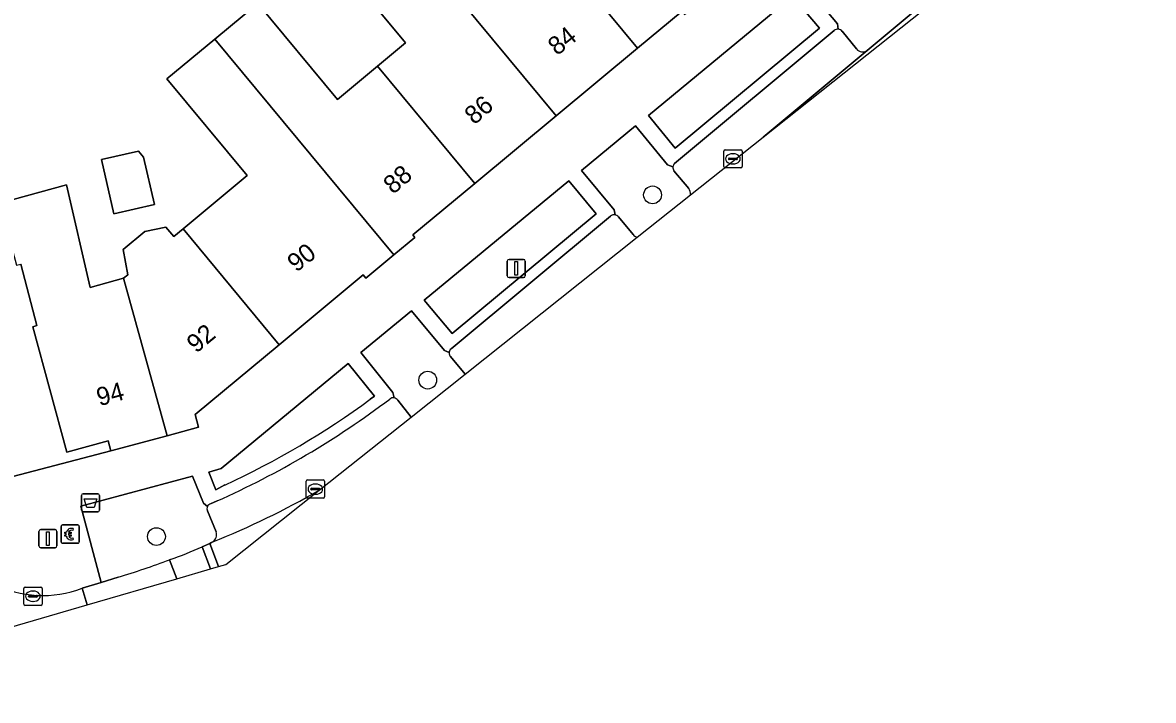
# Model space of a CAD drawing. Extents: x 159262 to 160143, y 383399 to 384319.
# Drawn here: x 159868.8 to 159930.9, y 383645.2 to 383682.3 of the extents above; entities that cross this region are included whole.
import ezdxf

# ---------------------------------------------------------------- set-up
doc = ezdxf.new("R2010")
doc.units = 0
for name, color, linetype in [('IMGEO_Afvalbak', 7, 'Continuous'), ('IMGEO_Betaalautomaat', 7, 'Continuous'), ('IMGEO_Boom', 7, 'Continuous'), ('IMGEO_Erf', 7, 'Continuous'), ('IMGEO_Groenvoorziening', 7, 'Continuous'), ('IMGEO_Kolk', 7, 'Continuous'), ('IMGEO_Lichtmast', 7, 'Continuous'), ('IMGEO_Pand', 7, 'Continuous'), ('IMGEO_Pand_nummerreeks', 7, 'Continuous'), ('IMGEO_Parkeervlak_open', 7, 'Continuous'), ('IMGEO_Rijbaan_lokaal_gesloten', 7, 'Continuous'), ('IMGEO_Rijbaan_lokaal_open', 7, 'Continuous'), ('IMGEO_Voetpad_open', 7, 'Continuous')]:
    doc.layers.add(name, color=color, linetype=linetype)

msp = doc.modelspace()

# ---------------------------------------------------------------- linework, layer by layer
at = {"layer": 'IMGEO_Afvalbak'}
for p, q in [((159872.163, 383656.494), (159872.953, 383656.494)), ((159872.953, 383656.494), (159872.163, 383656.494)), ((159872.063, 383655.594), (159872.063, 383656.394)), ((159872.063, 383656.394), (159872.063, 383655.594)), ((159873.053, 383656.394), (159873.053, 383655.594)), ((159873.053, 383655.594), (159873.053, 383656.394)), ((159872.953, 383655.494), (159872.163, 383655.494)), ((159872.163, 383655.494), (159872.953, 383655.494))]:
    msp.add_line(p, q, dxfattribs=at)
msp.add_lwpolyline([(159872.206, 383656.208), (159872.91, 383656.208), (159872.761, 383655.738), (159872.355, 383655.738), (159872.206, 383656.208)], dxfattribs=at)
for centre, start, end in [((159872.163, 383656.394), 90, 180), ((159872.163, 383656.394), 90, 180), ((159872.953, 383656.394), 0, 90), ((159872.953, 383656.394), 360, 90), ((159872.163, 383655.594), 180, 270), ((159872.163, 383655.594), 180, 270), ((159872.953, 383655.594), 270, 0), ((159872.953, 383655.594), 270, 0)]:
    msp.add_arc(centre, 0.1, start, end, dxfattribs=at)
at = {"layer": 'IMGEO_Betaalautomaat'}
for p, q in [((159870.945, 383653.854), (159870.945, 383654.695)), ((159870.945, 383654.695), (159870.945, 383653.854)), ((159871.02, 383654.778), (159871.861, 383654.778)), ((159871.861, 383654.778), (159871.02, 383654.778)), ((159871.944, 383654.704), (159871.944, 383653.863)), ((159871.944, 383653.863), (159871.944, 383654.704)), ((159871.228, 383654.242), (159871.228, 383654.31)), ((159871.349, 383654.31), (159871.349, 383654.242)), ((159871.607, 383654.583), (159871.59, 383654.483)), ((159871.594, 383654.077), (159871.616, 383653.99)), ((159871.87, 383653.779), (159871.029, 383653.779)), ((159871.029, 383653.779), (159871.87, 383653.779))]:
    msp.add_line(p, q, dxfattribs=at)
for points in [[(159871.228, 383654.31), (159871.159, 383654.31), (159871.159, 383654.379), (159871.238, 383654.379)], [(159871.233, 383654.173), (159871.159, 383654.173), (159871.159, 383654.242), (159871.228, 383654.242)], [(159871.36, 383654.379), (159871.507, 383654.379), (159871.507, 383654.31), (159871.349, 383654.31)], [(159871.349, 383654.242), (159871.507, 383654.242), (159871.507, 383654.173), (159871.363, 383654.173)]]:
    msp.add_lwpolyline(points, dxfattribs=at)
for centre, radius, start, end in [((159871.023, 383654.701), 0.0779, 92.4484, 184.28452), ((159871.023, 383654.701), 0.0779, 92.4484, 184.28452), ((159871.867, 383654.701), 0.0779, 2.4484, 94.28452), ((159871.867, 383654.701), 0.0779, 2.4484, 94.28452), ((159871.494, 383654.228), 0.267, 191.80956, 297.03891), ((159871.521, 383654.303), 0.293, 73.01398, 165.01395), ((159871.527, 383654.316), 0.179, 69.32359, 159.56827), ((159871.527, 383654.243), 0.179, 202.76249, 291.86925), ((159871.023, 383653.857), 0.0779, 182.4484, 274.28452), ((159871.023, 383653.857), 0.0779, 182.4484, 274.28452), ((159871.867, 383653.857), 0.0779, 272.4484, 4.28452), ((159871.867, 383653.857), 0.0779, 272.4484, 4.28452)]:
    msp.add_arc(centre, radius, start, end, dxfattribs=at)
at = {"layer": 'IMGEO_Boom'}
for centre in [(159903.386, 383672.878), (159891.055, 383662.723), (159876.175, 383654.142)]:
    msp.add_circle(centre, 0.489, dxfattribs=at)
at = {"layer": 'IMGEO_Erf'}
for points in [[(159867.571, 383672.426), (159871.235, 383673.423), (159872.536, 383667.8), (159874.375, 383668.307), (159874.602, 383668.495), (159874.359, 383669.889), (159875.542, 383670.872), (159876.691, 383671.114), (159877.125, 383670.591), (159877.638, 383671.017), (159881.155, 383673.938), (159876.751, 383679.244), (159879.374, 383681.421), (159881.731, 383683.378), (159886.098, 383678.117), (159888.299, 383679.943), (159889.842, 383681.224), (159885.506, 383686.448)], [(159868.302, 383657.44), (159873.681, 383658.842), (159873.53, 383659.4), (159871.26, 383658.779), (159869.401, 383665.643), (159869.614, 383665.714), (159868.731, 383669.086)]]:
    msp.add_lwpolyline(points, dxfattribs=at)
msp.add_lwpolyline([(159876.062, 383672.345), (159873.844, 383671.832), (159873.155, 383674.814), (159875.184, 383675.283), (159875.459, 383674.953)], close=True, dxfattribs=at)
at = {"layer": 'IMGEO_Groenvoorziening'}
for points in [[(159916.791, 383684.665), (159916.499, 383684.779), (159914.773, 383686.855), (159911.777, 383684.363), (159913.533, 383682.255), (159913.574, 383681.959)], [(159915.155, 383680.793), (159917.675, 383682.896)], [(159913.785, 383681.847), (159914.571, 383680.88)], [(159904.502, 383674.413), (159904.213, 383674.52), (159902.445, 383676.659), (159899.495, 383674.224), (159901.274, 383672.065), (159901.327, 383671.785)], [(159905.368, 383673.235), (159904.552, 383674.197)], [(159902.548, 383670.556), (159905.467, 383672.876)], [(159901.513, 383671.68), (159902.318, 383670.714)], [(159892.227, 383664.229), (159891.979, 383664.346), (159890.171, 383666.526), (159887.394, 383664.232), (159889.14, 383662.041), (159889.211, 383661.749)], [(159890.143, 383660.694), (159893.114, 383663.056), (159892.298, 383664.014)], [(159887.902, 383661.674), (159888.127, 383661.849), (159886.692, 383663.642), (159879.718, 383657.872), (159879.044, 383657.68), (159879.432, 383656.7)], [(159889.409, 383661.616), (159890.143, 383660.694)], [(159878.974, 383655.792), (159878.748, 383655.97), (159878.15, 383657.45), (159872.029, 383655.804), (159873.136, 383651.632), (159874.074, 383651.922)], [(159879.432, 383656.7), (159879.932, 383656.971)], [(159879.453, 383654.405), (159878.967, 383655.549)], [(159878.68, 383653.587), (159879.097, 383653.768), (159879.194, 383653.809), (159879.261, 383653.847)], [(159876.897, 383652.872), (159876.935, 383652.886)]]:
    msp.add_lwpolyline(points, dxfattribs=at)
for points in [[(159904.626, 383675.44), (159912.542, 383682.013), (159911.06, 383683.784), (159903.158, 383677.235)], [(159892.386, 383665.272), (159900.289, 383671.845), (159898.79, 383673.651), (159890.866, 383667.11)]]:
    msp.add_lwpolyline(points, close=True, dxfattribs=at)
for centre, radius, start, end in [((159913.537, 383681.634), 0.327, 40.62203, 83.45873), ((159914.912, 383681.168), 0.447, 220.17902, 302.87461), ((159904.843, 383674.378), 0.342, 174.14648, 211.92023), ((159905.011, 383672.944), 0.46, 351.49401, 39.2017), ((159901.286, 383671.495), 0.293, 39.17924, 81.92991), ((159902.671, 383670.981), 0.443, 217.10966, 253.80637), ((159892.519, 383664.206), 0.293, 175.53275, 221.01706), ((159860.386, 383699.199), 46.533, 294.83758, 306.25109), ((159889.163, 383661.463), 0.29, 31.83053, 80.3896), ((159879.247, 383655.663), 0.302, 154.64997, 202.04995), ((159878.983, 383654.255), 0.494, 304.31517, 17.70958), ((159869.845, 383673.058), 21.382, 289.36591, 294.40664), ((159862.002, 383692.466), 42.303, 286.58166, 290.61672)]:
    msp.add_arc(centre, radius, start, end, dxfattribs=at)
at = {"layer": 'IMGEO_Kolk'}
for p, q in [((159907.294, 383674.428), (159907.294, 383675.28)), ((159907.369, 383675.354), (159908.221, 383675.354)), ((159907.782, 383675.134), (159907.807, 383675.134)), ((159908.295, 383675.28), (159908.295, 383674.428)), ((159907.553, 383674.848), (159907.553, 383674.86)), ((159907.991, 383674.811), (159907.593, 383674.811)), ((159907.596, 383674.897), (159907.994, 383674.897)), ((159907.805, 383674.574), (159907.78, 383674.574)), ((159908.037, 383674.86), (159908.037, 383674.848)), ((159908.221, 383674.354), (159907.369, 383674.354)), ((159884.389, 383656.32), (159884.389, 383657.172)), ((159884.464, 383657.246), (159885.316, 383657.246)), ((159885.39, 383657.172), (159885.39, 383656.32)), ((159884.648, 383656.74), (159884.648, 383656.752)), ((159885.086, 383656.703), (159884.688, 383656.703)), ((159884.691, 383656.789), (159885.089, 383656.789)), ((159884.877, 383657.026), (159884.902, 383657.026)), ((159885.132, 383656.752), (159885.132, 383656.74)), ((159885.316, 383656.246), (159884.464, 383656.246)), ((159884.9, 383656.466), (159884.875, 383656.466)), ((159868.902, 383650.445), (159868.902, 383651.297)), ((159868.977, 383651.371), (159869.829, 383651.371)), ((159869.204, 383650.914), (159869.602, 383650.914)), ((159869.39, 383651.151), (159869.415, 383651.151)), ((159869.903, 383651.297), (159869.903, 383650.445)), ((159869.829, 383650.371), (159868.977, 383650.371)), ((159869.161, 383650.865), (159869.161, 383650.877)), ((159869.599, 383650.828), (159869.201, 383650.828)), ((159869.413, 383650.591), (159869.388, 383650.591)), ((159869.645, 383650.877), (159869.645, 383650.865))]:
    msp.add_line(p, q, dxfattribs=at)
for points in [[(159907.294, 383674.428), (159907.294, 383675.28)], [(159907.369, 383675.354), (159908.221, 383675.354)], [(159908.295, 383675.28), (159908.295, 383674.428)], [(159908.221, 383674.354), (159907.369, 383674.354)], [(159884.389, 383656.32), (159884.389, 383657.172)], [(159884.464, 383657.246), (159885.316, 383657.246)], [(159885.39, 383657.172), (159885.39, 383656.32)], [(159885.316, 383656.246), (159884.464, 383656.246)], [(159868.902, 383650.445), (159868.902, 383651.297)], [(159868.977, 383651.371), (159869.829, 383651.371)], [(159869.903, 383651.297), (159869.903, 383650.445)], [(159869.829, 383650.371), (159868.977, 383650.371)]]:
    msp.add_lwpolyline(points, dxfattribs=at)
for centre, radius, start, end in [((159907.371, 383675.278), 0.0765, 91.55205, 178.44795), ((159907.371, 383675.278), 0.0765, 91.55205, 178.44795), ((159908.219, 383675.278), 0.0765, 1.55205, 88.44795), ((159908.219, 383675.278), 0.0765, 1.55205, 88.44795), ((159907.593, 383674.857), 0.0403, 85.87752, 175.75265), ((159907.59, 383674.847), 0.0366, 178.93798, 274.71019), ((159907.994, 383674.854), 0.043, 264.86636, 352.45326), ((159907.998, 383674.859), 0.0386, 1.73085, 96.63898), ((159907.371, 383674.43), 0.0765, 181.55205, 268.44795), ((159907.371, 383674.43), 0.0765, 181.55205, 268.44795), ((159908.219, 383674.43), 0.0765, 271.55205, 358.44795), ((159908.219, 383674.43), 0.0765, 271.55205, 358.44795), ((159884.466, 383657.17), 0.0765, 91.55205, 178.44795), ((159884.466, 383657.17), 0.0765, 91.55205, 178.44795), ((159885.314, 383657.17), 0.0765, 1.55205, 88.44795), ((159885.314, 383657.17), 0.0765, 1.55205, 88.44795), ((159884.688, 383656.749), 0.0403, 85.87752, 175.75265), ((159884.685, 383656.739), 0.0366, 178.93798, 274.71019), ((159885.089, 383656.746), 0.043, 264.86636, 352.45326), ((159885.093, 383656.751), 0.0386, 1.73085, 96.63898), ((159884.466, 383656.322), 0.0765, 181.55205, 268.44795), ((159884.466, 383656.322), 0.0765, 181.55205, 268.44795), ((159885.314, 383656.322), 0.0765, 271.55205, 358.44795), ((159885.314, 383656.322), 0.0765, 271.55205, 358.44795), ((159868.979, 383651.295), 0.0765, 91.55205, 178.44795), ((159868.979, 383651.295), 0.0765, 91.55205, 178.44795), ((159869.201, 383650.874), 0.0403, 85.87752, 175.75265), ((159869.606, 383650.876), 0.0386, 1.73085, 96.63898), ((159869.827, 383651.295), 0.0765, 1.55205, 88.44795), ((159869.827, 383651.295), 0.0765, 1.55205, 88.44795), ((159868.979, 383650.447), 0.0765, 181.55205, 268.44795), ((159868.979, 383650.447), 0.0765, 181.55205, 268.44795), ((159869.198, 383650.864), 0.0366, 178.93798, 274.71019), ((159869.602, 383650.871), 0.043, 264.86636, 352.45326), ((159869.827, 383650.447), 0.0765, 271.55205, 358.44795), ((159869.827, 383650.447), 0.0765, 271.55205, 358.44795)]:
    msp.add_arc(centre, radius, start, end, dxfattribs=at)
for centre, major_axis, ratio, start_param, end_param in [((159907.781, 383674.854), (-0.387, 0.002), 0.722429, 4.712389, 7.853982), ((159907.806, 383674.854), (-0.39, 0.002), 0.717154, 1.570796, 4.712389), ((159884.876, 383656.746), (-0.387, 0.002), 0.722429, 4.712389, 7.853982), ((159884.901, 383656.746), (-0.39, 0.002), 0.717154, 1.570796, 4.712389), ((159869.389, 383650.871), (-0.387, 0.002), 0.722429, 4.712389, 7.853982), ((159869.414, 383650.871), (-0.39, 0.002), 0.717154, 1.570796, 4.712389)]:
    msp.add_ellipse(centre, major_axis=major_axis, ratio=ratio, start_param=start_param, end_param=end_param, dxfattribs=at)
at = {"layer": 'IMGEO_Lichtmast'}
for p, q in [((159895.416, 383668.444), (159895.416, 383669.244)), ((159895.416, 383669.244), (159895.416, 383668.444)), ((159895.516, 383669.344), (159896.306, 383669.344)), ((159896.306, 383669.344), (159895.516, 383669.344)), ((159896.406, 383669.244), (159896.406, 383668.444)), ((159896.406, 383668.444), (159896.406, 383669.244)), ((159896.306, 383668.344), (159895.516, 383668.344)), ((159895.516, 383668.344), (159896.306, 383668.344)), ((159869.729, 383653.627), (159869.729, 383654.427)), ((159869.729, 383654.427), (159869.729, 383653.627)), ((159869.829, 383654.527), (159870.619, 383654.527)), ((159870.619, 383654.527), (159869.829, 383654.527)), ((159870.719, 383654.427), (159870.719, 383653.627)), ((159870.719, 383653.627), (159870.719, 383654.427)), ((159870.619, 383653.527), (159869.829, 383653.527)), ((159869.829, 383653.527), (159870.619, 383653.527))]:
    msp.add_line(p, q, dxfattribs=at)
for points in [[(159895.836, 383669.219), (159895.986, 383669.219), (159895.986, 383668.469), (159895.836, 383668.469), (159895.836, 383669.219)], [(159870.149, 383654.402), (159870.299, 383654.402), (159870.299, 383653.652), (159870.149, 383653.652), (159870.149, 383654.402)]]:
    msp.add_lwpolyline(points, dxfattribs=at)
for centre, start, end in [((159895.516, 383669.244), 90, 180), ((159895.516, 383669.244), 90, 180), ((159896.306, 383669.244), 0, 90), ((159896.306, 383669.244), 360, 90), ((159895.516, 383668.444), 180, 270), ((159895.516, 383668.444), 180, 270), ((159896.306, 383668.444), 270, 0), ((159896.306, 383668.444), 270, 0), ((159869.829, 383654.427), 90, 180), ((159869.829, 383654.427), 90, 180), ((159870.619, 383654.427), 0, 90), ((159870.619, 383654.427), 360, 90), ((159869.829, 383653.627), 180, 270), ((159869.829, 383653.627), 180, 270), ((159870.619, 383653.627), 270, 0), ((159870.619, 383653.627), 270, 0)]:
    msp.add_arc(centre, 0.1, start, end, dxfattribs=at)
at = {"layer": 'IMGEO_Pand'}
for points in [[(159907.17, 383684.459), (159897.376, 383696.261), (159894.156, 383693.589), (159898.445, 383688.422), (159897.199, 383687.388), (159902.566, 383680.923), (159905.001, 383682.944), (159905.142, 383682.775)], [(159897.199, 383687.388), (159894.821, 383685.415), (159890.514, 383690.605), (159888.427, 383688.873), (159898.101, 383677.217), (159902.566, 383680.923)], [(159893.635, 383673.512), (159898.101, 383677.217), (159888.427, 383688.873), (159885.506, 383686.448), (159889.842, 383681.224), (159888.299, 383679.943)], [(159879.374, 383681.421), (159889.195, 383669.59), (159890.35, 383670.549), (159890.234, 383670.689), (159893.635, 383673.512), (159888.299, 383679.943), (159886.098, 383678.117), (159881.731, 383683.378)], [(159882.91, 383664.665), (159887.519, 383668.491), (159887.662, 383668.319), (159889.195, 383669.59), (159879.374, 383681.421), (159876.751, 383679.244), (159881.155, 383673.938), (159877.638, 383671.017)], [(159873.155, 383674.814), (159873.844, 383671.832), (159876.062, 383672.345), (159875.459, 383674.953), (159875.184, 383675.283)], [(159874.375, 383668.307), (159872.536, 383667.8), (159871.235, 383673.423), (159867.571, 383672.426), (159868.497, 383669.023), (159868.731, 383669.086), (159869.614, 383665.714), (159869.401, 383665.643), (159871.26, 383658.779), (159873.53, 383659.4), (159873.681, 383658.842), (159876.756, 383659.675)], [(159877.638, 383671.017), (159877.125, 383670.591), (159876.691, 383671.114), (159875.542, 383670.872), (159874.359, 383669.889), (159874.602, 383668.495), (159874.375, 383668.307), (159876.756, 383659.675), (159878.489, 383660.144), (159878.301, 383660.84), (159882.91, 383664.665)]]:
    msp.add_lwpolyline(points, close=True, dxfattribs=at)
at = {"layer": 'IMGEO_Parkeervlak_open'}
for points in [[(159913.35, 383681.901), (159904.589, 383674.603)], [(159914.571, 383680.88), (159913.785, 383681.847)], [(159909.457, 383676.049), (159915.155, 383680.793)], [(159905.467, 383672.876), (159909.457, 383676.049)], [(159904.552, 383674.197), (159905.368, 383673.235)], [(159901.088, 383671.717), (159892.336, 383664.438)], [(159902.318, 383670.714), (159901.513, 383671.68)], [(159893.114, 383663.056), (159902.548, 383670.556)], [(159892.298, 383664.014), (159893.114, 383663.056)], [(159885.1, 383656.685), (159890.143, 383660.694), (159889.409, 383661.616)], [(159879.503, 383656.097), (159879.138, 383655.947)], [(159878.967, 383655.549), (159879.453, 383654.405)]]:
    msp.add_lwpolyline(points, dxfattribs=at)
for centre, radius, start, end in [((159913.537, 383681.64), 0.321, 83.38207, 125.65133), ((159913.537, 383681.634), 0.327, 40.62203, 83.45873), ((159914.912, 383681.168), 0.447, 220.17902, 302.87461), ((159904.83, 383674.378), 0.329, 136.90729, 173.88713), ((159904.843, 383674.378), 0.342, 174.14648, 211.92023), ((159905.011, 383672.944), 0.46, 351.49401, 39.2017), ((159901.282, 383671.49), 0.299, 81.30788, 130.45622), ((159901.286, 383671.495), 0.293, 39.17924, 81.92991), ((159902.671, 383670.981), 0.443, 217.10966, 253.80637), ((159892.519, 383664.206), 0.293, 175.53275, 221.01706), ((159892.523, 383664.207), 0.297, 129.08086, 175.83226), ((159859.767, 383700.359), 48.463, 294.03194, 307.05717), ((159889.161, 383661.458), 0.296, 80.28881, 130.01933), ((159889.163, 383661.463), 0.29, 31.83053, 80.3896), ((159862.039, 383696.699), 46.183, 291.89535, 299.95624), ((159879.251, 383655.663), 0.306, 111.73975, 155.02811), ((159879.247, 383655.663), 0.302, 154.64997, 202.04995), ((159878.983, 383654.255), 0.494, 304.31517, 17.70958)]:
    msp.add_arc(centre, radius, start, end, dxfattribs=at)
at = {"layer": 'IMGEO_Rijbaan_lokaal_gesloten'}
for points in [[(159930.854, 383693.058), (159930.446, 383693.544), (159927.493, 383691.054), (159927.424, 383691.004), (159917.675, 383682.896), (159915.155, 383680.793), (159909.457, 383676.049), (159930.854, 383693.058)], [(159879.585, 383652.501), (159879.982, 383652.617), (159885.1, 383656.685)], [(159879.261, 383653.847), (159879.194, 383653.809), (159879.097, 383653.768), (159879.585, 383652.501)], [(159877.285, 383651.831), (159876.897, 383652.872)], [(159874.074, 383651.922), (159873.136, 383651.632), (159872.107, 383651.31), (159872.372, 383650.4), (159877.285, 383651.831)]]:
    msp.add_lwpolyline(points, dxfattribs=at)
for centre, radius, start, end in [((159862.039, 383696.699), 46.183, 291.89535, 299.95624), ((159862.002, 383692.466), 42.303, 286.58166, 290.61672)]:
    msp.add_arc(centre, radius, start, end, dxfattribs=at)
at = {"layer": 'IMGEO_Rijbaan_lokaal_open'}
for points in [[(159879.14, 383652.372), (159879.585, 383652.501), (159879.097, 383653.768), (159878.68, 383653.587), (159879.14, 383652.372)], [(159879.14, 383652.372), (159878.68, 383653.587)], [(159876.935, 383652.886), (159876.897, 383652.872), (159877.285, 383651.831), (159879.14, 383652.372)], [(159854.392, 383645.161), (159872.372, 383650.4), (159872.107, 383651.31)]]:
    msp.add_lwpolyline(points, dxfattribs=at)
for centre, radius, start, end in [((159869.953, 383656.911), 6.001, 194.64909, 291.04073), ((159869.845, 383673.058), 21.382, 289.36591, 294.40664)]:
    msp.add_arc(centre, radius, start, end, dxfattribs=at)
at = {"layer": 'IMGEO_Voetpad_open'}
for points in [[(159913.574, 383681.959), (159913.533, 383682.255), (159911.777, 383684.363), (159914.773, 383686.855), (159916.499, 383684.779), (159916.791, 383684.665)], [(159905.001, 383682.944), (159902.566, 383680.923), (159898.101, 383677.217), (159893.635, 383673.512), (159890.234, 383670.689), (159890.35, 383670.549), (159889.195, 383669.59), (159887.662, 383668.319), (159887.519, 383668.491), (159882.91, 383664.665), (159878.301, 383660.84), (159878.489, 383660.144), (159876.756, 383659.675), (159873.681, 383658.842), (159868.302, 383657.44)], [(159904.589, 383674.603), (159913.35, 383681.901)], [(159901.327, 383671.785), (159901.274, 383672.065), (159899.495, 383674.224), (159902.445, 383676.659)], [(159902.445, 383676.659), (159904.213, 383674.52), (159904.502, 383674.413)], [(159892.336, 383664.438), (159901.088, 383671.717)], [(159889.211, 383661.749), (159889.14, 383662.041), (159887.394, 383664.232), (159890.171, 383666.526), (159891.979, 383664.346), (159892.227, 383664.229)], [(159879.932, 383656.971), (159879.432, 383656.7), (159879.044, 383657.68), (159879.718, 383657.872), (159886.692, 383663.642), (159888.127, 383661.849)], [(159888.127, 383661.849), (159887.902, 383661.674)], [(159872.107, 383651.31), (159873.136, 383651.632), (159872.029, 383655.804), (159878.15, 383657.45), (159878.748, 383655.97), (159878.974, 383655.792)], [(159879.138, 383655.947), (159879.503, 383656.097)]]:
    msp.add_lwpolyline(points, dxfattribs=at)
for points in [[(159903.158, 383677.235), (159911.06, 383683.784), (159912.542, 383682.013), (159904.626, 383675.44)], [(159900.289, 383671.845), (159892.386, 383665.272), (159890.866, 383667.11), (159898.79, 383673.651)]]:
    msp.add_lwpolyline(points, close=True, dxfattribs=at)
for centre, radius, start, end in [((159913.537, 383681.64), 0.321, 83.38207, 125.65133), ((159904.83, 383674.378), 0.329, 136.90729, 173.88713), ((159901.282, 383671.49), 0.299, 81.30788, 130.45622), ((159892.523, 383664.207), 0.297, 129.08086, 175.83226), ((159859.767, 383700.359), 48.463, 294.03194, 307.05717), ((159860.386, 383699.199), 46.533, 294.83758, 306.25109), ((159889.161, 383661.458), 0.296, 80.28881, 130.01933), ((159879.251, 383655.663), 0.306, 111.73975, 155.02811), ((159869.953, 383656.911), 6.001, 194.64909, 291.04073)]:
    msp.add_arc(centre, radius, start, end, dxfattribs=at)

# ---------------------------------------------------------------- texts
at = {"layer": 'IMGEO_Pand_nummerreeks'}
for s, rotation, p in [('84', 38.60606, (159898.15, 383680.481)), ('86', 40.57622, (159893.608, 383676.686)), ('88', 40.57622, (159889.157, 383672.875)), ('90', 38.0843, (159883.849, 383668.603)), ('92', 39.69452, (159878.357, 383664.162)), ('94', 15.15473, (159873.047, 383661.285))]:
    msp.add_text(s, height=1, rotation=rotation, dxfattribs=at).set_placement(p)

doc.saveas('drawing.dxf')
